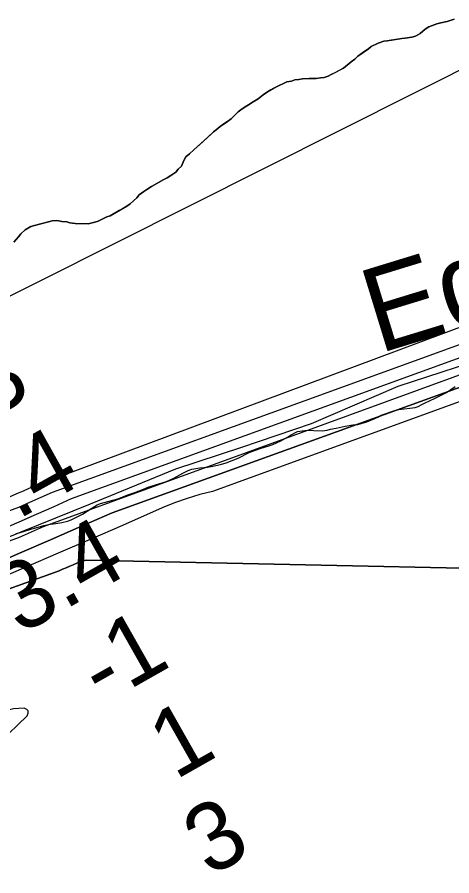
# Model space of a CAD drawing. Extents: x 3177385 to 3215275, y 903885 to 929304.
# Drawn here: x 3190195 to 3190624, y 913053 to 913900 of the extents above; entities that cross this region are included whole.
import ezdxf

# ---------------------------------------------------------------- set-up
doc = ezdxf.new("R2010")
doc.units = 0
for name, color, linetype in [('V-RIVR-EDGE', 7, 'Continuous'), ('V-RIVR-IDEN', 7, 'Continuous'), ('V-RIVR-RANG', 7, 'Continuous'), ('V-SITE-VEGE', 7, 'Continuous'), ('V-TOPO-DPTH', 7, 'Continuous'), ('V-TOPO-MINR', 7, 'Continuous'), ('V-TOPO-SHOR', 7, 'Continuous'), ('V-TOPO-WATR', 7, 'Continuous')]:
    doc.layers.add(name, color=color, linetype=linetype)

msp = doc.modelspace()

# ---------------------------------------------------------------- linework, layer by layer
at = {"layer": 'V-RIVR-EDGE'}
msp.add_lwpolyline([(3190671.25, 913569.04), (3190570.48, 913536.03), (3190484.94, 913499.29), (3190416.07, 913475.91), (3190350.89, 913454.36), (3190266.74, 913419.93), (3190198.32, 913392.39), (3190125.27, 913362.55), (3190120.17, 913354.24), (3190085.97, 913348.79), (3190044.36, 913329.03), (3189982.88, 913309.78), (3189895.04, 913275.82), (3189883.47, 913265.23), (3189826.61, 913247.82), (3189715.21, 913210.22), (3189653.28, 913194.2), (3189585.78, 913169.89), (3189548.35, 913161.67), (3189448.06, 913136.52), (3189365.77, 913104.39), (3189298.27, 913079.15)], dxfattribs=at)
at = {"layer": 'V-SITE-VEGE'}
for points in [[(3190489.72, 913839.94), (3190493.93, 913840.62), (3190497.75, 913840.92), (3190501.59, 913842.36), (3190504.67, 913843.82), (3190516.62, 913850.05), (3190524.37, 913856.36), (3190527.86, 913858.95), (3190530.97, 913861.93), (3190541.42, 913869.34), (3190544.13, 913871.56), (3190551.06, 913874.84), (3190556.44, 913876.64), (3190559.87, 913876.95), (3190574.41, 913879.3), (3190577.46, 913879.62), (3190584.35, 913880.61), (3190587.8, 913881.69), (3190592.43, 913884.26), (3190597.48, 913888.72), (3190600.96, 913890.93), (3190609.02, 913893.81), (3190612.85, 913894.87), (3190618.98, 913896.27), (3190625.89, 913898.41)], [(3190191.29, 913678.61), (3190195.98, 913683.84), (3190198.33, 913686.84), (3190202.6, 913690.56), (3190208.01, 913693.88), (3190217.98, 913696.71), (3190225.63, 913698.45), (3190229.09, 913699.53), (3190233.67, 913699.81), (3190238.6, 913698.94), (3190243.55, 913698.45), (3190246.58, 913697.63), (3190251.9, 913696.75), (3190264.85, 913696.48), (3190271.37, 913698.24), (3190274.44, 913699.32), (3190279.06, 913701.51), (3190283.29, 913703.32), (3190286.36, 913704.4), (3190302.95, 913713.96), (3190306.05, 913716.18), (3190312.66, 913722.14), (3190315.01, 913725.14), (3190319.65, 913728.47), (3190322.74, 913730.31), (3190327.38, 913733.26), (3190339.34, 913740.24), (3190342.81, 913742.07), (3190351.31, 913747.61), (3190353.66, 913750.61), (3190356.77, 913753.59), (3190359.17, 913758.88), (3190361.16, 913762.65), (3190364.65, 913765.62), (3190368.93, 913769.72), (3190382.92, 913782), (3190388.36, 913787.22), (3190391.08, 913789.45), (3190394.95, 913792.42), (3190402.3, 913797.6), (3190405.79, 913800.19), (3190412.79, 913806.9), (3190415.51, 913809.13), (3190419.76, 913812.09), (3190422.85, 913813.93), (3190427.49, 913816.88), (3190432.51, 913819.82), (3190437.55, 913823.9), (3190441.8, 913826.86), (3190447.98, 913830.54), (3190453.37, 913833.1), (3190457.6, 913834.91), (3190460.69, 913836.75), (3190465.28, 913837.42), (3190468.73, 913838.49), (3190472.55, 913838.79), (3190476.37, 913839.47), (3190482.86, 913840.09), (3190489.72, 913839.94)], [(3190193.18, 913391.07), (3190196.69, 913391.87), (3190208.12, 913395.34), (3190213.16, 913396.54), (3190221.07, 913398.78), (3190227.66, 913400.17), (3190232.91, 913400.93), (3190238.61, 913401.9), (3190244.31, 913403.09), (3190248.06, 913404.54), (3190259.09, 913409.98), (3190268.39, 913416.11), (3190273.7, 913419.28), (3190276.79, 913420.74), (3190284.04, 913422.77), (3190289.09, 913423.97), (3190293.92, 913425.39), (3190304.71, 913429.53), (3190310.65, 913431.37), (3190314.17, 913432.82), (3190317.69, 913434.06), (3190324.08, 913436.76), (3190331.33, 913439.01), (3190341.89, 913442.5), (3190349.38, 913445.61), (3190358, 913450.45), (3190363.3, 913453.18), (3190367.04, 913454.41), (3190374.93, 913455.99), (3190382.37, 913456.49), (3190386.09, 913457.06), (3190395.31, 913459.27), (3190401.02, 913460.89), (3190412.69, 913465.45), (3190423.51, 913471.11), (3190434.52, 913475.03), (3190438.91, 913476.24), (3190443.97, 913477.88), (3190446.82, 913478.91), (3190454.98, 913482.45), (3190461.61, 913486.24), (3190464.27, 913487.93), (3190471.34, 913491.71), (3190475.94, 913492.49), (3190481.19, 913493.03), (3190487.52, 913492.68), (3190496.03, 913492.5), (3190500.62, 913492.84), (3190503.92, 913493.86), (3190509.62, 913495.05), (3190518.4, 913497.04), (3190525.85, 913498.19), (3190530.88, 913498.52), (3190539.89, 913501.17), (3190547.6, 913504.5), (3190550.47, 913505.97), (3190553.79, 913507.86), (3190568.31, 913512.79), (3190571.38, 913513.38), (3190587.58, 913515.22), (3190590.44, 913516.47), (3190593.97, 913518.36), (3190597.28, 913519.82), (3190601.48, 913521.91), (3190607.21, 913524.41), (3190618.25, 913530.29), (3190627.11, 913536.22)]]:
    msp.add_lwpolyline(points, dxfattribs=at)
at = {"layer": 'V-TOPO-DPTH'}
for points in [[(3191242.98, 913786.04), (3190248.01, 913425.18), (3190230.78, 913417.48), (3190213.54, 913409.82), (3190196.26, 913402.22), (3190178.97, 913394.65), (3189300.52, 913070.34), (3189275.53, 913058.76), (3189250.57, 913047.13), (3189225.61, 913035.49), (3188041.04, 912629.01), (3188025.78, 912621.09), (3187012.28, 912310.95)], [(3191284.27, 913770.89), (3190288.37, 913411.56), (3190257.97, 913398.18), (3190227.54, 913384.87), (3190197.07, 913371.65), (3190166.57, 913358.5), (3189314.28, 913049.54), (3189300.5, 913043.16), (3189286.72, 913036.76), (3189272.96, 913030.35), (3189259.2, 913023.92), (3188067.88, 912621.46), (3188044.14, 912609.18), (3187038.79, 912286.86)], [(3187038.79, 912286.86), (3188044.14, 912609.18), (3188067.88, 912621.46), (3189259.2, 913023.92), (3189272.96, 913030.35), (3189286.72, 913036.76), (3189300.5, 913043.16), (3189314.28, 913049.54), (3190166.57, 913358.5), (3190197.07, 913371.65), (3190227.54, 913384.87), (3190257.97, 913398.18), (3190288.37, 913411.56), (3191284.27, 913770.89)], [(3191498.21, 913338.47), (3190262.96, 913364.64), (3190258.53, 913363.62), (3190255.66, 913362.66), (3190254.25, 913362.1), (3190250.03, 913360.27), (3190246.53, 913358.76), (3190243.02, 913357.25), (3190239.51, 913355.76), (3190235.99, 913354.27), (3189364.54, 913040.73), (3189359.1, 913039.47), (3189353.65, 913038.22), (3189348.26, 913036.81)], [(3189348.26, 913036.81), (3189353.65, 913038.22), (3189359.1, 913039.47), (3189364.54, 913040.73), (3190235.99, 913354.27), (3190239.51, 913355.76), (3190243.02, 913357.25), (3190246.53, 913358.76), (3190250.03, 913360.27), (3190254.25, 913362.1), (3190255.66, 913362.66), (3190258.53, 913363.62), (3190262.96, 913364.64), (3191498.21, 913338.47)]]:
    msp.add_lwpolyline(points, dxfattribs=at)
at = {"layer": 'V-TOPO-MINR'}
for points in [[(3190142.87, 913603.09), (3190735.45, 913900.44)], [(3191157.56, 913790.72), (3190210.7, 913437.54), (3190205.62, 913435.24), (3190200.55, 913432.96), (3190195.46, 913430.69), (3190190.37, 913428.44), (3190138.6, 913405.62), (3190131.97, 913403), (3190125.23, 913400.72), (3189264.28, 913080.88), (3189230.72, 913065.28), (3189197.18, 913049.64), (3189143.51, 913024.58), (3189136.71, 913021.81), (3189129.78, 913019.51), (3188014.89, 912636.33), (3188007.89, 912632.68), (3188000.88, 912629.05), (3186945.42, 912337.93)], [(3191242.98, 913786.04), (3190248.01, 913425.18), (3190230.78, 913417.48), (3190213.54, 913409.82), (3190196.26, 913402.22), (3190178.97, 913394.65), (3189300.52, 913070.34), (3189275.53, 913058.76), (3189250.57, 913047.13), (3189225.61, 913035.49), (3188041.04, 912629.01), (3188025.78, 912621.09), (3187012.28, 912310.95)], [(3191264.64, 913778.03), (3190220.39, 913397.6), (3190196.67, 913387.23), (3189319.88, 913065.7), (3189300.51, 913056.73), (3189281.14, 913047.74), (3189261.78, 913038.73), (3189242.43, 913029.69), (3188054.35, 912625.27), (3188034.89, 912615.19), (3188015.41, 912605.15), (3187045.01, 912306.92)], [(3191301.76, 913764.64), (3190387.47, 913432.62), (3190374.79, 913429.38), (3190362.28, 913425.66), (3190349.99, 913421.24), (3190337.86, 913416.33), (3190298.5, 913399.09), (3190266.79, 913385.26), (3190235.05, 913371.49), (3190203.26, 913357.83), (3190171.45, 913344.23), (3189308.69, 913033.43), (3189300.49, 913029.63), (3189292.29, 913025.82), (3189284.09, 913022), (3189275.9, 913018.17), (3188081.63, 912617.56), (3188053.55, 912603.07), (3188025.43, 912588.65), (3187033.1, 912268.09)], [(3191088.99, 913743.22), (3190229.03, 913431.49), (3190217.98, 913426.53), (3190206.93, 913421.58), (3190195.86, 913416.68), (3189331.15, 913098.16), (3189300.53, 913083.99), (3189269.91, 913069.8), (3189239.32, 913055.57), (3189208.74, 913041.31), (3188027.88, 912632.7), (3188016.78, 912626.92), (3188005.67, 912621.18), (3187007.36, 912334.06)], [(3191498.21, 913338.47), (3190262.96, 913364.64), (3190258.53, 913363.62), (3190255.66, 913362.66), (3190254.25, 913362.1), (3190250.03, 913360.27), (3190246.53, 913358.76), (3190243.02, 913357.25), (3190239.51, 913355.76), (3190235.99, 913354.27), (3189364.54, 913040.73), (3189359.1, 913039.47), (3189353.65, 913038.22), (3189348.26, 913036.81)], [(3189999.53, 913017.56), (3190047.55, 913061.45), (3190094.97, 913106.03), (3190204.58, 913211.27), (3190205.6, 913213.84), (3190205.61, 913216), (3190204.11, 913217.57), (3190201.6, 913218.73), (3190196.28, 913218.49), (3190191.01, 913217.93), (3190185.82, 913216.87), (3190180.68, 913215.47), (3189957.83, 913143.5), (3189895.77, 913123.95), (3189833.53, 913104.98), (3189771.03, 913086.89), (3189708.36, 913069.4), (3189636.41, 913049.86)]]:
    msp.add_lwpolyline(points, dxfattribs=at)
at = {"layer": 'V-TOPO-SHOR'}
for points in [[(3190625.89, 913898.41), (3190618.98, 913896.27), (3190615.92, 913895.57), (3190612.85, 913894.87), (3190609.02, 913893.81), (3190600.96, 913890.93), (3190597.48, 913888.72), (3190592.43, 913884.26), (3190587.8, 913881.69), (3190584.35, 913880.62), (3190577.46, 913879.62), (3190574.41, 913879.3), (3190570.2, 913878.63), (3190559.87, 913876.95), (3190556.44, 913876.64), (3190551.06, 913874.84), (3190544.13, 913871.56), (3190541.42, 913869.34), (3190538.71, 913867.49), (3190535.62, 913865.27), (3190530.97, 913861.93), (3190527.86, 913858.95), (3190524.37, 913856.36), (3190516.62, 913850.05), (3190508.91, 913846.01), (3190504.67, 913843.82), (3190501.59, 913842.36), (3190497.75, 913840.92), (3190493.93, 913840.62), (3190489.72, 913839.94), (3190486.67, 913840.01), (3190482.86, 913840.09), (3190476.37, 913839.47), (3190472.55, 913838.79), (3190468.73, 913838.49), (3190465.28, 913837.42), (3190460.69, 913836.75), (3190457.6, 913834.91), (3190453.37, 913833.1), (3190447.98, 913830.54), (3190444.89, 913828.7), (3190441.8, 913826.86), (3190437.55, 913823.9), (3190432.51, 913819.82), (3190427.49, 913816.88), (3190422.85, 913813.93), (3190419.76, 913812.09), (3190415.51, 913809.13), (3190412.79, 913806.9), (3190408.12, 913802.43), (3190405.79, 913800.19), (3190402.31, 913797.6), (3190399.6, 913795.75), (3190394.95, 913792.42), (3190391.08, 913789.45), (3190388.36, 913787.22), (3190385.64, 913784.61), (3190382.92, 913782), (3190378.25, 913777.91), (3190368.93, 913769.72), (3190364.65, 913765.62), (3190361.16, 913762.65), (3190359.17, 913758.88), (3190356.77, 913753.59), (3190353.66, 913750.61), (3190351.31, 913747.61), (3190346.29, 913744.29), (3190342.81, 913742.07), (3190339.34, 913740.24), (3190327.38, 913733.26), (3190322.74, 913730.31), (3190319.65, 913728.47), (3190315.01, 913725.14), (3190312.66, 913722.14), (3190306.05, 913716.18), (3190302.95, 913713.96), (3190297.94, 913711.02), (3190295.24, 913709.55), (3190286.36, 913704.4), (3190283.29, 913703.32), (3190279.06, 913701.51), (3190274.44, 913699.32), (3190271.37, 913698.24), (3190264.85, 913696.48), (3190261.42, 913696.55), (3190257.61, 913696.63), (3190251.9, 913696.75), (3190246.58, 913697.63)], [(3190246.58, 913697.63), (3190243.55, 913698.45), (3190238.6, 913698.94), (3190233.67, 913699.81), (3190229.09, 913699.53), (3190225.63, 913698.45), (3190217.98, 913696.71), (3190211.84, 913694.94), (3190208.01, 913693.88), (3190202.6, 913690.56), (3190198.33, 913686.84), (3190195.98, 913683.84), (3190191.29, 913678.61)]]:
    msp.add_lwpolyline(points, dxfattribs=at)
at = {"layer": 'V-TOPO-WATR'}
msp.add_lwpolyline([(3191284.27, 913770.89), (3190288.37, 913411.56), (3190257.97, 913398.18), (3190227.54, 913384.87), (3190197.07, 913371.65), (3190166.57, 913358.5), (3189314.28, 913049.54), (3189300.5, 913043.16), (3189286.72, 913036.76), (3189272.96, 913030.35), (3189259.2, 913023.92), (3188067.88, 912621.46), (3188044.14, 912609.18), (3187038.79, 912286.86)], dxfattribs=at)

# ---------------------------------------------------------------- texts
at = {"layer": 'V-RIVR-IDEN'}
msp.add_text('Edge', height=83, rotation=17.04187, dxfattribs=at).set_placement((3190551.46, 913568.29))
at = {"layer": 'V-RIVR-RANG'}
for s, rotation, p in [('36.3', 29.14833, (3190058.83, 913442.78)), ('38.4', 29.14833, (3190107.76, 913355.56)), ('3.4', 29.53194, (3190197.67, 913290.65)), ('-1', 29.53194, (3190278.73, 913221.64)), ('1', 29.53194, (3190350.6, 913147.43)), ('3', 29.53194, (3190384.61, 913051.77))]:
    msp.add_text(s, height=67, rotation=rotation, dxfattribs=at).set_placement(p)

doc.saveas('drawing.dxf')
